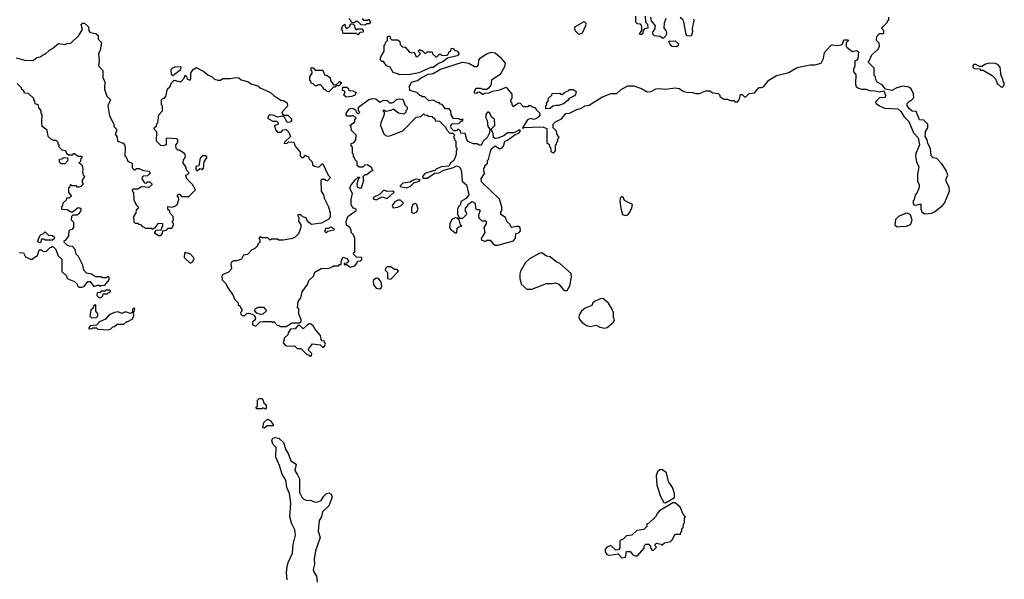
# Model space of a CAD drawing. Extents: x 1861455 to 2058065, y 200073 to 437907.
# Tile 475 of 574: x 1937215 to 1945310, y 382590 to 387195. Entities that reach past the tile are written whole.
import ezdxf

# ---------------------------------------------------------------- set-up
doc = ezdxf.new("R2010")
doc.units = 0

msp = doc.modelspace()

# ---------------------------------------------------------------- linework, layer by layer
at = {"layer": '0CON05XD'}
for points in [[(1940055, 387150), (1940021.7, 387151.7), (1939995, 387180), (1939975, 387180), (1939965, 387170), (1939941.7, 387171.7), (1939938.3, 387188.3), (1939920, 387205)], [(1940030, 387205), (1940041.7, 387191.7), (1940075, 387190), (1940085, 387200), (1940100, 387175), (1940088.3, 387161.7), (1940065, 387160), (1940055, 387150)], [(1940790, 386215), (1940790, 386205), (1940800, 386195), (1940800, 386145), (1940808.3, 386138.3), (1940810, 386125), (1940803, 386117), (1940802.5, 386085), (1940785, 386037.5), (1940757.5, 386015), (1940741.7, 385988.3), (1940680, 385985), (1940640, 385965), (1940625, 385950), (1940615, 385952.5), (1940545, 385930), (1940527.5, 385905), (1940530, 385890), (1940565, 385891.2), (1940628.3, 385931.7), (1940660, 385935), (1940702.3, 385957.7), (1940781.7, 385978.3), (1940805, 385992.5), (1940825, 385987.5), (1940836.4, 385976.4), (1940847.5, 385945), (1940852.5, 385865), (1940887.5, 385835), (1940907.5, 385755), (1940886.4, 385723.6), (1940841.7, 385698.3), (1940840, 385675), (1940821.7, 385658.3), (1940813, 385637), (1940813, 385593), (1940831.7, 385561.7), (1940858.3, 385561.7), (1940890, 385595), (1940888.3, 385608.3), (1940880, 385615), (1940880, 385645), (1940900, 385665), (1940903.3, 385676.7), (1940935, 385697.5), (1940960, 385685), (1940963, 385643), (1940973, 385633), (1940991.7, 385631.7), (1941000, 385625), (1940987.5, 385585), (1940990, 385565), (1941015, 385540), (1941045, 385540), (1941050, 385535), (1941050, 385515), (1941030, 385485), (1941040, 385445), (1941010, 385395), (1941011.7, 385381.7), (1941028.3, 385378.3), (1941035, 385370), (1941048.3, 385371.7), (1941055, 385380), (1941081.7, 385381.7), (1941103.6, 385353.6), (1941125, 385340), (1941145, 385340), (1941275, 385374.3), (1941292.4, 385397.6), (1941294.2, 385435.8), (1941318.8, 385441.2), (1941332.1, 385457.9), (1941328.8, 385485), (1941315, 385492.5), (1941297.7, 385492.3), (1941260, 385485), (1941250, 385495), (1941248.3, 385508.3), (1941220, 385535), (1941208.3, 385568.3), (1941171.7, 385591.7), (1941170, 385615), (1941180, 385625), (1941180, 385655), (1941158.3, 385718.3), (1941011.7, 385861.7), (1941010, 385885), (1941040, 385935), (1941030, 385945), (1941030, 385975), (1941038.3, 385981.7), (1941040, 385995), (1941060, 386015), (1941060, 386035), (1941070, 386045), (1941088.3, 386121.7), (1941097.5, 386135), (1941125, 386157.5), (1941163, 386133), (1941180.9, 386139.1), (1941192.5, 386155), (1941202.5, 386195), (1941226.6, 386203.4), (1941285, 386247.5), (1941320, 386265), (1941330, 386275), (1941330, 386285), (1941325, 386287.5), (1941276.7, 386263.3), (1941225, 386263.8), (1941195, 386238.8), (1941145, 386220), (1941125, 386217.5), (1941110, 386225), (1941106.4, 386256.4), (1941090, 386295), (1941120, 386325), (1941117.5, 386375), (1941093.6, 386393.6), (1941080, 386425), (1941063, 386437), (1941047.5, 386415), (1941047, 386387), (1941057.5, 386365), (1941062.5, 386315), (1941080, 386295), (1941077, 386263), (1941057.5, 386225), (1941025.6, 386194.4), (1941015, 386172.5), (1941005, 386163.3), (1940993.6, 386163.6), (1940975, 386172.5), (1940943, 386173), (1940901.7, 386191.7), (1940890, 386205), (1940878.3, 386258.3), (1940841.7, 386261.7), (1940838.3, 386278.3), (1940825, 386290), (1940815, 386290), (1940805, 386280), (1940785, 386280), (1940761.7, 386301.7), (1940760, 386325), (1940771.7, 386338.3), (1940825, 386340), (1940841.7, 386358.3), (1940860, 386365), (1940855, 386380), (1940848.3, 386371.7), (1940835, 386370), (1940825, 386380), (1940781.7, 386381.7), (1940763, 386413), (1940760, 386445), (1940745, 386460), (1940715, 386460), (1940688.3, 386498.3), (1940675, 386500), (1940665, 386510), (1940655, 386510), (1940615, 386532.5), (1940578.3, 386528.3), (1940545, 386560), (1940525, 386560), (1940518.3, 386568.3), (1940505, 386570), (1940480, 386595), (1940421.7, 386611.7), (1940420, 386645), (1940435, 386680), (1940485, 386693.3), (1940515, 386717.5), (1940573, 386747), (1940615, 386752.5), (1940673.6, 386786.4), (1940855, 386846.7), (1940907, 386837), (1940955, 386810), (1940975, 386810), (1940987, 386823), (1940988.3, 386861.7), (1941000.7, 386879.3), (1941052.5, 386915), (1941095, 386928.8), (1941125, 386922.5), (1941166.4, 386886.4), (1941207, 386837), (1941201.7, 386808.3), (1941166.4, 386743.6), (1941093.8, 386696.2), (1941087.5, 386655), (1941069.3, 386630.7), (1941055, 386620), (1941025, 386620), (1941005, 386630), (1940965, 386630), (1940950, 386605), (1940951.7, 386591.7), (1940975, 386590), (1940981.7, 386598.3), (1940995, 386600), (1941025, 386580), (1941035, 386590), (1941075, 386592.5), (1941103, 386607), (1941162.3, 386617.7), (1941215, 386640), (1941261.7, 386581.7), (1941260, 386545), (1941251.7, 386538.3), (1941250, 386525), (1941258.3, 386518.3), (1941260, 386495), (1941271.7, 386481.7), (1941315, 386510), (1941328.3, 386508.3), (1941355, 386480), (1941395, 386480), (1941401.7, 386488.3), (1941415, 386490), (1941421.7, 386481.7), (1941455, 386470), (1941460, 386455), (1941488.3, 386428.3), (1941490, 386405), (1941470, 386385), (1941445, 386372.5), (1941415, 386381.2), (1941388.9, 386371.1), (1941350, 386305), (1941355, 386300), (1941362.5, 386307.5), (1941495, 386313.3), (1941521.7, 386311.7), (1941548.3, 386298.3), (1941550, 386185), (1941568.3, 386168.3), (1941571.7, 386151.7), (1941580, 386145), (1941581.7, 386111.7), (1941591.7, 386101.7), (1941605, 386100), (1941620, 386115), (1941620, 386165), (1941628.3, 386171.7), (1941631.7, 386188.3), (1941640, 386195), (1941640, 386215), (1941650, 386225), (1941630, 386255), (1941628.3, 386278.3), (1941600, 386305), (1941600, 386335), (1941620, 386355), (1941670.5, 386379.5), (1941705, 386422.5), (1941735, 386426.7), (1941795, 386456.2), (1941825, 386463.3), (1941864.2, 386485.8), (1941897.5, 386492.5), (1942001.7, 386558.3), (1942075, 386587.5), (1942125, 386587.3), (1942160.9, 386619.1), (1942215, 386651.2), (1942265, 386650), (1942327.7, 386627.7), (1942375, 386600), (1942405.6, 386604.4), (1942445, 386626.2), (1942475, 386628.8), (1942525, 386622), (1942605, 386633.8), (1942637.3, 386627.3), (1942675, 386603.3), (1942699.3, 386599.3), (1942746.1, 386596.1), (1942775, 386587.5), (1942805, 386587.5), (1942827.5, 386597.5), (1942855, 386608.8), (1942889.3, 386609.3), (1942913, 386593), (1942958.3, 386588.3), (1942970, 386575), (1942971.7, 386561.7), (1943005, 386540), (1943035, 386540), (1943055, 386530), (1943085, 386530), (1943095, 386520), (1943115, 386520), (1943130, 386535), (1943141.7, 386578.3), (1943155, 386580), (1943175, 386560), (1943185, 386560), (1943213, 386587), (1943257, 386593), (1943295, 386637.5), (1943315, 386637.5), (1943333.6, 386646.4), (1943375, 386696.7), (1943437.5, 386735), (1943538.8, 386761.2), (1943595, 386797.1), (1943617.5, 386805), (1943715, 386823.3), (1943755, 386823.8), (1943805, 386837.5), (1943823.3, 386875), (1943831.2, 386925), (1943885, 386981.2), (1943895, 386988.8), (1943935, 386981.2), (1943965, 386987.5), (1943980, 386995), (1943991.7, 387028.3), (1944025, 387030), (1944030, 387025), (1944010, 387005), (1944010, 386975), (1944017, 386967), (1944063, 386933), (1944095, 386940), (1944111.7, 386931.7), (1944107, 386873), (1944095, 386860), (1944080, 386855), (1944080, 386815), (1944070, 386785), (1944070, 386765), (1944090, 386745), (1944087.5, 386665), (1944093.3, 386645), (1944105, 386633.3), (1944135, 386622.5), (1944175, 386622.5), (1944208.3, 386608.3), (1944235, 386612.5), (1944285, 386600), (1944318.3, 386608.3), (1944332.5, 386575), (1944330, 386555), (1944285, 386552), (1944251.7, 386518.3), (1944257.5, 386505), (1944284.3, 386485), (1944325, 386466.9), (1944435, 386462.5), (1944459.3, 386439.3), (1944487.5, 386395), (1944526.1, 386356.1), (1944563.3, 386265), (1944601.7, 386221.7), (1944612.5, 386165), (1944583.8, 386095), (1944581.2, 386075), (1944587.5, 386025), (1944607.5, 385985), (1944597.5, 385925), (1944597.5, 385865), (1944610, 385835), (1944610, 385815), (1944591.7, 385768.3), (1944578.3, 385751.7), (1944570, 385715), (1944560, 385705), (1944560, 385685), (1944565, 385670), (1944585, 385667.5), (1944625, 385680), (1944622.5, 385635), (1944632.5, 385615), (1944655, 385597.5), (1944715, 385603.3), (1944735, 385613.3), (1944803, 385667), (1944817.5, 385685), (1944858.8, 385785), (1944857.5, 385815), (1944833.3, 385865), (1944833.3, 385885), (1944846.7, 385915), (1944833.3, 385955), (1944797.7, 386007.7), (1944755, 386052.5), (1944725, 386057.5), (1944710, 386075), (1944703.8, 386135), (1944680, 386175), (1944677, 386207), (1944660, 386235), (1944662.5, 386275), (1944682.5, 386305), (1944680, 386335), (1944648.3, 386368.3), (1944611.7, 386371.7), (1944585, 386440), (1944553, 386443), (1944531.7, 386461.7), (1944510, 386485), (1944510, 386505), (1944535, 386530), (1944545, 386530), (1944567.5, 386555), (1944563.3, 386585), (1944543.3, 386625), (1944525, 386639.2), (1944475, 386648.6), (1944426.1, 386633.9), (1944385, 386611.2), (1944332.5, 386622.5), (1944305, 386657.5), (1944265, 386680), (1944253, 386703), (1944250, 386725), (1944240, 386735), (1944240, 386795), (1944190, 386845), (1944200, 386855), (1944220, 386905), (1944269.3, 386950.7), (1944282.5, 386975), (1944281.7, 387001.7), (1944260, 387025), (1944263, 387057), (1944285, 387080), (1944315, 387080), (1944320, 387085), (1944320, 387105), (1944300, 387125), (1944350, 387175), (1944350, 387185), (1944360, 387195), (1944360, 387215)], [(1942357.5, 387225), (1942360, 387175), (1942377, 387157), (1942380, 387125), (1942351.7, 387118.3), (1942340, 387105), (1942338.3, 387081.7), (1942325, 387070), (1942310, 387075), (1942330, 387105), (1942330, 387145), (1942318.3, 387158.3), (1942295, 387160), (1942280, 387175), (1942280, 387225)], [(1942505, 387040), (1942477, 387057), (1942433, 387063), (1942420, 387075), (1942420, 387095), (1942437, 387113), (1942442.5, 387145), (1942410, 387185), (1942403, 387217)], [(1942527.5, 387205), (1942512.5, 387165), (1942510, 387125), (1942527, 387107), (1942532.5, 387085), (1942527, 387063), (1942505, 387040)], [(1942755, 387200), (1942757.5, 387185), (1942742.5, 387125), (1942746.4, 387093.6), (1942735, 387060), (1942703, 387063), (1942693, 387073), (1942676.4, 387176.4), (1942667.5, 387195), (1942643.6, 387213.6)], [(1937185, 386880), (1937265, 386860), (1937327, 386863), (1937355, 386882.5), (1937381.7, 386888.3), (1937415, 386910), (1937425, 386910), (1937460, 386945), (1937485, 386957.5), (1937535, 387000), (1937585, 386990), (1937605, 387000), (1937635, 387002.5), (1937700, 387065), (1937730, 387115), (1937720, 387155), (1937730, 387165), (1937747, 387167), (1937780, 387135), (1937783, 387103), (1937795, 387090), (1937841.7, 387081.7), (1937860, 387065), (1937860, 387035), (1937887.5, 387007.5), (1937877.5, 386945), (1937862.5, 386915), (1937867.5, 386855), (1937862.5, 386815), (1937897, 386777), (1937897, 386717), (1937913.3, 386685), (1937913, 386623), (1937930, 386565), (1937960, 386535), (1937938.8, 386485), (1937952.5, 386405), (1937987.5, 386335), (1937990, 386315), (1938010, 386295), (1938010, 386275), (1938000, 386255), (1938017, 386227), (1938020, 386195), (1938065, 386177.5), (1938077.5, 386165), (1938082.5, 386145), (1938080, 386075), (1938090, 386065), (1938100, 386035), (1938118.3, 386021.7)], [(1939995, 387070), (1939985, 387080), (1939875, 387080), (1939870, 387105), (1939860, 387115), (1939871.7, 387148.3), (1939888.3, 387158.3), (1939890, 387135), (1939905, 387120), (1939928.3, 387141.7), (1939935, 387160), (1939955, 387160), (1939968.3, 387148.3), (1939970, 387125), (1939981.7, 387111.7), (1939995, 387120), (1940028.3, 387118.3), (1940040, 387105), (1940038.3, 387091.7), (1940011.7, 387088.3), (1939995, 387070)], [(1941815, 387072.5), (1941783, 387103), (1941780, 387135), (1941855, 387180), (1941870, 387165), (1941867, 387143), (1941840, 387085), (1941815, 387072.5)], [(1940335, 386740), (1940325, 386750), (1940285, 386760), (1940260, 386805), (1940230, 386815), (1940205, 386850), (1940191.7, 386851.7), (1940181.7, 386861.7), (1940180, 386885), (1940210, 386935), (1940210, 386985), (1940218.3, 386991.7), (1940221.7, 387008.3), (1940240, 387025), (1940240, 387055), (1940245, 387060), (1940258.3, 387058.3), (1940261.7, 387041.7), (1940275, 387030), (1940325, 387030), (1940340, 387015), (1940341.7, 386991.7), (1940361.7, 386971.7), (1940385, 386970), (1940418.3, 386928.3), (1940435, 386922.5), (1940458.3, 386928.3), (1940475, 386890), (1940488.3, 386891.7), (1940508.3, 386911.7), (1940508.3, 386918.3), (1940490, 386935), (1940505, 386950), (1940511.7, 386941.7), (1940525, 386940), (1940545, 386920), (1940555, 386920), (1940565, 386930), (1940605, 386930), (1940610, 386915), (1940635, 386890), (1940645, 386890), (1940665, 386910), (1940675, 386910), (1940685, 386900), (1940728.3, 386901.7), (1940740, 386915), (1940741.7, 386928.3), (1940758.3, 386941.7), (1940765, 386960), (1940778.3, 386958.3), (1940791.7, 386941.7), (1940808.3, 386938.3), (1940827, 386917), (1940811.7, 386898.3), (1940731.7, 386878.3), (1940695, 386847.5), (1940663, 386837), (1940615, 386802.5), (1940595, 386802.5), (1940495, 386757.5), (1940425, 386743.3), (1940335, 386740)], [(1942615, 386972.5), (1942580, 386975), (1942560, 386995), (1942551.7, 387018.3), (1942605, 387020), (1942630, 386995), (1942628.3, 386981.7), (1942615, 386972.5)], [(1938118.3, 386021.7), (1938140, 386015), (1938140, 385975), (1938155, 385960), (1938165, 385960), (1938175, 385970), (1938195, 385970), (1938233, 385953), (1938278.3, 385948.3), (1938288.3, 385931.7), (1938265, 385910), (1938231.7, 385908.3), (1938221.7, 385898.3), (1938220, 385885), (1938241.7, 385851.7), (1938255, 385850), (1938265, 385860), (1938285, 385860), (1938300, 385845), (1938300, 385835), (1938277, 385813), (1938215, 385820), (1938185, 385800), (1938145, 385800), (1938140, 385795), (1938141.7, 385781.7), (1938150, 385775), (1938153, 385713), (1938171.7, 385671.7), (1938190, 385655), (1938188.3, 385641.7), (1938171.7, 385628.3), (1938170, 385605), (1938150, 385575), (1938152.5, 385532.5), (1938165, 385520), (1938185, 385520), (1938191.7, 385511.7), (1938208.3, 385508.3), (1938221.7, 385491.7), (1938238.3, 385488.3), (1938245, 385480), (1938295, 385480), (1938305, 385470), (1938315, 385480), (1938328.3, 385481.7), (1938355, 385520), (1938388.3, 385518.3), (1938390, 385495), (1938380, 385485), (1938378.3, 385461.7), (1938335, 385460), (1938320, 385445), (1938355, 385420), (1938375, 385420), (1938390, 385435), (1938391.7, 385458.3), (1938418.3, 385461.7), (1938435, 385480), (1938465, 385480), (1938480, 385505), (1938478.3, 385518.3), (1938470, 385525), (1938470, 385535), (1938480, 385545), (1938477.5, 385575), (1938450, 385605), (1938448.3, 385618.3), (1938431.7, 385631.7), (1938431.7, 385658.3), (1938465, 385652.5), (1938485, 385656.7), (1938508.8, 385671.2), (1938522.5, 385715), (1938521.7, 385731.7), (1938510, 385745), (1938521.7, 385758.3), (1938528.3, 385758.3), (1938545, 385740), (1938605, 385740), (1938660, 385795), (1938635, 385840), (1938595, 385880), (1938580, 385905), (1938580, 385915), (1938595, 385920), (1938607.5, 385935), (1938590, 385955), (1938578.3, 385988.3), (1938560, 386015), (1938562.5, 386045), (1938573.3, 386056.7), (1938577.5, 386075), (1938570, 386095), (1938525, 386120), (1938515, 386120), (1938500, 386135), (1938498.3, 386161.7), (1938513.6, 386186.4), (1938513.8, 386205), (1938506.2, 386215), (1938425, 386220), (1938420, 386215), (1938420, 386165), (1938395, 386157.5), (1938375, 386160), (1938340, 386195), (1938341.7, 386271.7), (1938320, 386295), (1938320, 386305), (1938338.3, 386321.7), (1938341.7, 386338.3), (1938350, 386345), (1938358.3, 386411.7), (1938387.5, 386445), (1938390, 386485), (1938380, 386495), (1938380, 386535), (1938395, 386550), (1938405, 386550), (1938417, 386563), (1938430, 386625), (1938448.3, 386641.7), (1938462.5, 386675), (1938483.6, 386696.4), (1938533.9, 386683.9), (1938545, 386688), (1938567.5, 386715), (1938575, 386737.5), (1938587, 386727), (1938592.5, 386705), (1938615, 386697.5), (1938623, 386707), (1938622.5, 386755), (1938637, 386783), (1938665, 386802.5), (1938728.8, 386768.8), (1938761.7, 386741.7), (1938797.5, 386725), (1938816.4, 386706.4), (1938845, 386696.7), (1938865, 386697.5), (1938885, 386710), (1938945, 386710), (1938995, 386720), (1939017, 386717), (1939035, 386700), (1939087, 386687), (1939123, 386663), (1939171.7, 386651.7), (1939193, 386633), (1939277, 386597), (1939305, 386570), (1939363, 386533), (1939385, 386530), (1939415, 386510), (1939417, 386483), (1939375, 386440), (1939370, 386425), (1939385, 386410), (1939418.3, 386408.3), (1939448.3, 386378.3), (1939450, 386365), (1939438.3, 386351.7), (1939415, 386350), (1939391.7, 386391.7), (1939375, 386400), (1939335, 386392.5), (1939307.3, 386407.3), (1939275, 386411.4), (1939262, 386405), (1939251.2, 386385), (1939295, 386360), (1939325, 386360), (1939340, 386345), (1939338.3, 386331.7), (1939310, 386325), (1939318.3, 386288.3), (1939335, 386270), (1939365, 386270), (1939381.7, 386288.3), (1939405, 386290), (1939428.3, 386268.3), (1939440, 386235), (1939391.7, 386188.3), (1939390, 386175), (1939415, 386180), (1939425, 386190), (1939468.3, 386188.3), (1939480, 386155), (1939520, 386105), (1939520, 386075), (1939535, 386060), (1939548.3, 386061.7), (1939565, 386080), (1939571.7, 386071.7), (1939588.3, 386068.3), (1939591.7, 386051.7), (1939620, 386025), (1939621.7, 386001.7), (1939638.3, 385988.3), (1939675, 385980), (1939701.7, 386008.3), (1939708.3, 386008.3), (1939750, 385915), (1939770, 385895), (1939745, 385870), (1939731.7, 385871.7), (1939725, 385880), (1939695, 385880), (1939690, 385875), (1939693, 385783), (1939712.5, 385752.5), (1939717.5, 385725), (1939753.9, 385653.9), (1939766.7, 385605), (1939766.4, 385573.6), (1939756.4, 385553.6), (1939695, 385520), (1939615, 385510), (1939580, 385535), (1939570, 385565), (1939543, 385573), (1939525, 385590), (1939505, 385590), (1939500, 385585), (1939510, 385565), (1939508.3, 385538.3), (1939527, 385507), (1939527.5, 385485), (1939508.3, 385431.7), (1939480, 385405), (1939457, 385393), (1939385, 385380), (1939345, 385380), (1939335, 385390), (1939285, 385390), (1939275, 385380), (1939255, 385400), (1939205, 385400), (1939195, 385410), (1939180, 385395), (1939190, 385385), (1939190, 385365), (1939171.7, 385348.3), (1939170, 385335), (1939149.3, 385310.7), (1939121.7, 385298.3), (1939087, 385263), (1939054.2, 385255.8), (1939037, 385223), (1938999.3, 385210.7), (1938975, 385211.1), (1938958.1, 385201.9), (1938950.5, 385185), (1938956.1, 385143.9), (1938932.3, 385117.7), (1938882.5, 385095), (1938877.5, 385085), (1938880, 385055), (1938910, 385025), (1938923, 384993), (1938970, 384925), (1938980, 384895), (1939010, 384865), (1939011.7, 384851.7), (1939028.3, 384838.3), (1939031.7, 384821.7), (1939040, 384815), (1939040, 384795), (1939030, 384785), (1939031.7, 384771.7), (1939045, 384760), (1939065, 384760), (1939083, 384777), (1939095, 384780), (1939125, 384772.5), (1939145, 384760), (1939152.5, 384735), (1939150, 384725), (1939130, 384705), (1939130, 384685), (1939155, 384672.5), (1939191.7, 384708.3), (1939215, 384712.5), (1939285, 384710), (1939295, 384700), (1939305, 384710), (1939331.7, 384681.7), (1939348.3, 384678.3), (1939355, 384670), (1939405, 384670), (1939455, 384700), (1939515, 384700), (1939528.3, 384711.7), (1939530, 384725), (1939510, 384775), (1939510, 384815), (1939500, 384825), (1939503, 384877), (1939527.5, 384905), (1939537.5, 384955), (1939580, 385015), (1939591.7, 385048.3), (1939630, 385085), (1939641.7, 385118.3), (1939693, 385147), (1939755, 385150), (1939785, 385160), (1939795, 385170), (1939835, 385170), (1939845, 385180), (1939858.3, 385181.7), (1939860, 385215), (1939875, 385240), (1939905, 385230), (1939920, 385205), (1939905, 385190), (1939881.7, 385188.3), (1939881.7, 385181.7), (1939905, 385180), (1939925, 385160), (1939935, 385157.5), (1939970.7, 385169.3), (1939990, 385195), (1939991.7, 385208.3), (1940015, 385210), (1940028.3, 385221.7), (1940028.3, 385238.3), (1939985, 385240), (1939960, 385265), (1939961.7, 385278.3), (1939970, 385285), (1939970, 385395), (1939960, 385425), (1939940, 385445), (1939940, 385465), (1939930, 385485), (1939902.5, 385505), (1939897.5, 385535), (1939912.5, 385575), (1939980, 385625), (1939980, 385635), (1939960, 385645), (1939945, 385660), (1939940, 385675), (1939940, 385715), (1939951.2, 385765), (1939930, 385805), (1939938.3, 385831.7), (1939975, 385880), (1939995, 385900), (1940005, 385900), (1940010, 385895), (1939998.3, 385881.7), (1939986.7, 385845), (1939988.3, 385818.3), (1940005, 385810), (1940025, 385812.5), (1940043.3, 385875), (1940040, 385905), (1940055, 385920), (1940068.3, 385921.7), (1940101.7, 385948.3), (1940120, 385955), (1940111.7, 385961.7), (1940110, 385975), (1940075, 386000), (1940051.7, 385998.3), (1940035, 385980), (1940005, 385980), (1939990, 385995), (1939990, 386025), (1939971.7, 386041.7), (1939968.3, 386058.3), (1939960, 386065), (1939960, 386085), (1939950, 386095), (1939950, 386145), (1939940, 386155), (1939940, 386175), (1939958.3, 386181.7), (1939977, 386203), (1939980, 386245), (1939941.7, 386281.7), (1939940, 386315), (1939930, 386325), (1939970, 386355), (1939970, 386375), (1939980, 386385), (1939955, 386410), (1939945, 386400), (1939901.7, 386401.7), (1939900, 386425), (1939925, 386460), (1939945, 386467.5), (1939968.3, 386458.3), (1939978.3, 386448.3), (1939981.7, 386431.7), (1939998.3, 386421.7), (1940010, 386435), (1940000, 386445), (1940000, 386475), (1940085, 386538.8), (1940115, 386546.2), (1940143, 386543), (1940175, 386517.5), (1940208.3, 386531.7), (1940235, 386530), (1940255, 386510), (1940275, 386510), (1940290, 386515), (1940313, 386537), (1940335, 386542.5), (1940365, 386540), (1940380, 386495), (1940400, 386475), (1940400, 386455), (1940390, 386445), (1940390, 386435), (1940371.7, 386418.3), (1940330, 386425), (1940285, 386457.5), (1940265, 386447.5), (1940225, 386440), (1940215, 386450), (1940201.7, 386448.3), (1940210, 386435), (1940210, 386415), (1940183.3, 386345), (1940181.2, 386325), (1940207.5, 386255), (1940223, 386243), (1940245, 386236.7), (1940265, 386241.2), (1940365, 386281.2), (1940475, 386392.5), (1940511.7, 386398.3), (1940535, 386420), (1940541.7, 386411.7), (1940565, 386410), (1940575, 386400), (1940607, 386397), (1940628.3, 386378.3), (1940633, 386363), (1940665, 386360), (1940718.3, 386308.3), (1940720, 386295), (1940751.7, 386261.7), (1940775, 386260), (1940788.3, 386248.3), (1940780, 386225), (1940790, 386215)], [(1938475, 386732.5), (1938462.5, 386745), (1938460, 386785), (1938475, 386800), (1938493, 386807), (1938535, 386810), (1938540, 386805), (1938535, 386780), (1938475, 386732.5)], [(1939755, 386600), (1939743, 386603), (1939725, 386620), (1939715, 386620), (1939708.3, 386638.3), (1939688.3, 386658.3), (1939665, 386660), (1939658.3, 386651.7), (1939645, 386650), (1939628.3, 386668.3), (1939611.7, 386671.7), (1939608.3, 386688.3), (1939600, 386695), (1939600, 386725), (1939620, 386755), (1939618.3, 386768.3), (1939610, 386775), (1939611.7, 386798.3), (1939628.3, 386798.3), (1939645, 386780), (1939708.3, 386778.3), (1939721.7, 386741.7), (1939738.3, 386738.3), (1939768.3, 386718.3), (1939770, 386695), (1939795, 386660), (1939818.3, 386661.7), (1939843, 386687), (1939858.3, 386678.3), (1939858.3, 386671.7), (1939838.3, 386651.7), (1939815, 386650), (1939805, 386640), (1939795, 386640), (1939755, 386600)], [(1945295, 386640), (1945310, 386655), (1945310, 386675), (1945300, 386685), (1945297, 386707), (1945283, 386733), (1945276.2, 386805), (1945255.8, 386825.8), (1945235, 386833.8), (1945185, 386836.7), (1945155, 386830), (1945125, 386810), (1945105, 386810), (1945075, 386827.5), (1945060, 386825), (1945050, 386815), (1945050, 386805), (1945063, 386793), (1945105, 386790), (1945115, 386780), (1945135, 386780), (1945210, 386735), (1945238.3, 386708.3), (1945253.3, 386663.3), (1945265, 386660), (1945281.7, 386641.7), (1945295, 386640)], [(1937211.7, 385278.3), (1937247, 385277), (1937263.6, 385243.6), (1937303, 385223), (1937317, 385223), (1937333.3, 385236.7), (1937360, 385255), (1937375, 385300), (1937395, 385300), (1937405, 385290), (1937431.7, 385288.3), (1937465, 385320), (1937478.3, 385321.7), (1937485, 385330), (1937508.3, 385308.3), (1937531.7, 385251.7), (1937560, 385225), (1937561.7, 385121.7), (1937598.3, 385088.3), (1937601.7, 385071.7), (1937611.7, 385061.7), (1937665, 385040), (1937688.3, 385018.3), (1937690, 385005), (1937703, 384993), (1937725, 384992.5), (1937745, 385000), (1937775, 385040), (1937795, 385040), (1937825, 385000), (1937855, 385010), (1937865, 385010), (1937875, 385000), (1937883, 385007), (1937915, 385010), (1937950, 385055), (1937950, 385075), (1937945, 385077.5), (1937935, 385080), (1937925, 385070), (1937895, 385070), (1937885, 385077.5), (1937838.3, 385078.3), (1937805, 385100), (1937765, 385110), (1937743, 385133), (1937732.5, 385175), (1937697, 385247), (1937680, 385265), (1937670, 385305), (1937648.3, 385328.3), (1937625, 385330), (1937605, 385340), (1937580, 385365), (1937580, 385375), (1937595, 385380), (1937620, 385415), (1937621.7, 385458.3), (1937631.7, 385468.3), (1937648.3, 385471.7), (1937660, 385485), (1937660, 385525), (1937640, 385545), (1937643, 385577), (1937655, 385590), (1937685, 385590), (1937707, 385603), (1937720, 385625), (1937720, 385635), (1937710, 385645), (1937695, 385647.5), (1937648.3, 385611.7), (1937635, 385610), (1937605, 385630), (1937561.7, 385631.7), (1937560, 385655), (1937570, 385665), (1937571.7, 385688.3), (1937598.3, 385711.7), (1937601.7, 385728.3), (1937625, 385730), (1937640, 385745), (1937620, 385775), (1937620, 385815), (1937628.3, 385821.7), (1937631.7, 385838.3), (1937645, 385830), (1937675, 385830), (1937685, 385820), (1937705, 385820), (1937720, 385825), (1937740, 385845), (1937730, 385855), (1937730, 385875), (1937750, 385905), (1937740, 385915), (1937732.5, 385942.5), (1937737.5, 385965), (1937731.7, 385991.7), (1937715, 386010), (1937700, 386015), (1937718.3, 386031.7), (1937720, 386055), (1937730, 386065), (1937725, 386070), (1937695, 386070), (1937665, 386090), (1937655, 386090), (1937645, 386080), (1937615, 386080), (1937601.7, 386091.7), (1937600, 386105), (1937590, 386115), (1937565, 386120), (1937540, 386145), (1937540, 386165), (1937531.7, 386171.7), (1937530, 386185), (1937515, 386200), (1937495, 386200), (1937475, 386210), (1937450, 386235), (1937440, 386285), (1937400, 386315), (1937397, 386347), (1937400, 386415), (1937390, 386425), (1937390, 386445), (1937371.7, 386471.7), (1937368.3, 386488.3), (1937358.3, 386498.3), (1937341.7, 386501.7), (1937340, 386525), (1937330, 386535), (1937330, 386545), (1937288.3, 386588.3), (1937255, 386590), (1937248.3, 386608.3), (1937231.7, 386621.7), (1937230, 386635), (1937195, 386670)], [(1939898.3, 386558.3), (1939880, 386575), (1939890, 386605), (1939870, 386615), (1939871.7, 386638.3), (1939905, 386640), (1939918.3, 386628.3), (1939921.7, 386611.7), (1939955, 386610), (1939980, 386595), (1939970, 386575), (1939945, 386563.3), (1939898.3, 386558.3)], [(1941541.7, 386461.7), (1941540, 386485), (1941550, 386495), (1941550, 386515), (1941560, 386525), (1941561.7, 386548.3), (1941590, 386575), (1941591.7, 386588.3), (1941655, 386590), (1941661.7, 386581.7), (1941675, 386580), (1941693, 386597), (1941728.3, 386611.7), (1941735, 386620), (1941765, 386620), (1941790, 386605), (1941785, 386580), (1941775, 386567.5), (1941733.3, 386546.7), (1941725, 386533.3), (1941685, 386503.3), (1941645, 386487.5), (1941625, 386490), (1941597.5, 386482.5), (1941575, 386463.3), (1941541.7, 386461.7)], [(1938675, 385952.5), (1938695, 385970), (1938708.3, 385968.3), (1938715, 385960), (1938727, 385973), (1938730, 386025), (1938753, 386057), (1938753.3, 386065), (1938742.5, 386075), (1938714.1, 386075.9), (1938697.5, 386055), (1938688.3, 385991.7), (1938663.3, 385986.7), (1938662, 385962), (1938675, 385952.5)], [(1937585, 386010), (1937555, 386010), (1937543, 386023), (1937541.7, 386048.3), (1937565, 386050), (1937575, 386060), (1937608.3, 386058.3), (1937610, 386035), (1937585, 386010)], [(1940395, 385812.5), (1940425, 385822.5), (1940455, 385852.5), (1940500, 385865), (1940508.3, 385878.3), (1940475, 385882.5), (1940450, 385875), (1940425, 385857.5), (1940365, 385850), (1940341.7, 385828.3), (1940341.7, 385821.7), (1940395, 385812.5)], [(1940145, 385712.5), (1940195, 385736.2), (1940235, 385722.9), (1940292.5, 385775), (1940283, 385783), (1940235, 385781.2), (1940215, 385790), (1940205, 385788), (1940172.3, 385757.7), (1940127.5, 385735), (1940121.7, 385721.7), (1940145, 385712.5)], [(1940285, 385647.5), (1940325, 385652.5), (1940350, 385665), (1940370, 385685), (1940345, 385710), (1940325, 385710), (1940300, 385695), (1940277.5, 385665), (1940285, 385647.5)], [(1940455, 385602), (1940477.8, 385612.2), (1940490, 385635), (1940480.7, 385670.7), (1940465, 385682.5), (1940447, 385673), (1940436.4, 385643.6), (1940436.7, 385615), (1940444.2, 385604.2), (1940455, 385602)], [(1942195, 385582.5), (1942215, 385590), (1942227, 385603), (1942247, 385643), (1942252.5, 385675), (1942187, 385707), (1942177.5, 385735), (1942165, 385740), (1942152.5, 385725), (1942150, 385705), (1942156.2, 385645), (1942171.7, 385591.7), (1942195, 385582.5)], [(1944430.7, 385490.7), (1944455, 385493.3), (1944505, 385496.7), (1944539.5, 385510.5), (1944553.3, 385545), (1944539.3, 385589.3), (1944515, 385602.5), (1944495, 385600), (1944440, 385575), (1944415, 385550), (1944410, 385505), (1944430.7, 385490.7)], [(1940805, 385440), (1940810, 385445), (1940811.7, 385478.3), (1940825, 385490), (1940850, 385495), (1940840, 385505), (1940828.3, 385548.3), (1940811.7, 385561.7), (1940795, 385563.3), (1940768.3, 385551.7), (1940751.2, 385515), (1940747.5, 385485), (1940761.7, 385461.7), (1940777, 385457), (1940795, 385440), (1940805, 385440)], [(1937385, 385360), (1937371.7, 385361.7), (1937363.3, 385375), (1937380, 385415), (1937391.7, 385428.3), (1937408.3, 385431.7), (1937425, 385450), (1937451.7, 385421.7), (1937485, 385420), (1937500, 385405), (1937498.3, 385391.7), (1937485, 385380), (1937425, 385380), (1937415, 385390), (1937395, 385390), (1937385, 385360)], [(1939735, 385440), (1939720, 385455), (1939728.3, 385461.7), (1939731.7, 385478.3), (1939755, 385480), (1939775, 385490), (1939800, 385475), (1939798.3, 385461.7), (1939747.5, 385452.5), (1939735, 385440)], [(1938615, 385190), (1938640, 385205), (1938640, 385215), (1938650, 385225), (1938647.5, 385235), (1938620, 385265), (1938575, 385280), (1938570, 385275), (1938568.3, 385238.3), (1938615, 385190)], [(1941695, 384966.2), (1941715, 384967.5), (1941736.7, 385005), (1941752.5, 385075), (1941747.5, 385105), (1941655, 385187.5), (1941623.9, 385203.9), (1941575, 385242.5), (1941545, 385250), (1941506.7, 385276.7), (1941485, 385271.2), (1941405, 385226.7), (1941374.2, 385195.8), (1941333.3, 385125), (1941326.4, 385103.6), (1941326.2, 385065), (1941338.3, 385018.3), (1941385, 384976.7), (1941425, 384976.7), (1941545.8, 385024.2), (1941595, 385023.8), (1941619.2, 385030.8), (1941648.4, 385018.4), (1941685, 384972.5), (1941695, 384966.2)], [(1940265, 385060), (1940330, 385125), (1940318.3, 385138.3), (1940295, 385140), (1940265, 385160), (1940235, 385160), (1940221.7, 385148.3), (1940220, 385135), (1940240, 385115), (1940240, 385065), (1940265, 385060)], [(1940175, 384980), (1940188.8, 384991.2), (1940193.3, 385005), (1940186.7, 385035), (1940164.1, 385064.1), (1940145, 385068.8), (1940120, 385050), (1940123.8, 385013.8), (1940146.4, 384986.4), (1940175, 384980)], [(1937885, 384910), (1937898.3, 384921.7), (1937901.7, 384938.3), (1937935, 384940), (1937941.7, 384948.3), (1937955, 384950), (1937960, 384965), (1937955, 384970), (1937925, 384970), (1937915, 384960), (1937885, 384960), (1937875, 384950), (1937851.7, 384948.3), (1937850, 384925), (1937865, 384910), (1937885, 384910)], [(1942025, 384657.5), (1942045, 384661.2), (1942097.5, 384705), (1942106.2, 384725), (1942096.2, 384745), (1942097.3, 384782.7), (1942085, 384813.3), (1942055, 384863.3), (1942015, 384897.5), (1941995, 384900), (1941945, 384880), (1941926.4, 384863.6), (1941917.7, 384842.3), (1941865, 384822), (1941834, 384795), (1941814, 384765), (1941812, 384745), (1941821.2, 384725), (1941836.7, 384705), (1941875, 384678.8), (1941905, 384668.8), (1941955, 384682.5), (1941983.6, 384663.6), (1942025, 384657.5)], [(1937945, 384642.5), (1937965, 384650), (1937981.7, 384668.3), (1937995, 384670), (1938015, 384690), (1938071.7, 384688.3), (1938095, 384710), (1938105, 384710), (1938139.3, 384730.7), (1938152.5, 384755), (1938150, 384785), (1938157, 384793), (1938160, 384815), (1938155, 384820), (1938145, 384817.5), (1938140, 384785), (1938121.7, 384778.3), (1938095, 384787.5), (1938075, 384787.5), (1938055, 384777.5), (1938025, 384790), (1937995, 384786.7), (1937950, 384765), (1937920.7, 384729.3), (1937870.8, 384709.2), (1937845, 384680), (1937793.6, 384676.4), (1937780, 384655), (1937785, 384650), (1937807, 384653), (1937815, 384660), (1937845, 384660), (1937858.3, 384648.3), (1937945, 384642.5)], [(1937805, 384742.5), (1937845, 384743.3), (1937856.2, 384755), (1937856.7, 384775), (1937840, 384795), (1937840, 384845), (1937835, 384850), (1937821.7, 384838.3), (1937818.3, 384821.7), (1937800, 384805), (1937790, 384755), (1937805, 384742.5)], [(1939195, 384770), (1939165, 384780), (1939148.3, 384798.3), (1939150, 384815), (1939175, 384830), (1939218.3, 384828.3), (1939238.3, 384808.3), (1939240, 384795), (1939215, 384772.5), (1939195, 384770)], [(1939615, 384430), (1939617, 384447), (1939591.7, 384471.7), (1939590, 384485), (1939621.7, 384528.3), (1939685, 384520), (1939705, 384500), (1939715, 384500), (1939730, 384525), (1939718.3, 384548.3), (1939701.7, 384551.7), (1939692.5, 384562.5), (1939687.5, 384595), (1939640, 384650), (1939627.5, 384675), (1939605, 384692.5), (1939595, 384692.5), (1939580, 384685), (1939545, 384650), (1939518.3, 384678.3), (1939505, 384680), (1939478.3, 384651.7), (1939441.7, 384648.3), (1939421.7, 384618.3), (1939418.3, 384601.7), (1939393, 384577), (1939380, 384535), (1939400, 384515), (1939418.3, 384508.3), (1939475, 384510), (1939495, 384490), (1939525, 384490), (1939575, 384440), (1939588.3, 384438.3), (1939595, 384430), (1939615, 384430)], [(1939235, 383990), (1939215, 384000), (1939205, 383992.5), (1939161.7, 383991.7), (1939160, 384005), (1939170, 384015), (1939170, 384065), (1939183, 384077), (1939205, 384076.7), (1939215, 384070), (1939221.7, 384041.7), (1939240, 384025), (1939240, 383995), (1939235, 383990)], [(1939225, 383832.5), (1939212.5, 383835), (1939220.7, 383879.3), (1939253, 383907), (1939275, 383897.5), (1939300, 383865), (1939298.3, 383851.7), (1939248.3, 383851.7), (1939225, 383832.5)], [(1939413.5, 382585), (1939409.5, 382645), (1939415, 382692.5), (1939423.1, 382726.9), (1939457.9, 382805), (1939464.4, 382875), (1939481.7, 382951.7), (1939476.3, 382996.3), (1939451.8, 383045), (1939436.7, 383105), (1939444.1, 383214.1), (1939432.5, 383295), (1939411.4, 383345), (1939404, 383405), (1939372, 383455), (1939352, 383525), (1939320, 383595), (1939322.5, 383675), (1939295, 383702.5), (1939287, 383733), (1939295, 383750), (1939315, 383757.5), (1939345, 383750), (1939382.5, 383715), (1939402.5, 383655), (1939423.3, 383625), (1939443.3, 383565), (1939487, 383537), (1939476, 383485), (1939499.7, 383449.7), (1939515.5, 383415.5), (1939514.5, 383304.5), (1939534.4, 383265), (1939549.5, 383249.5), (1939575, 383237.9), (1939605, 383240), (1939643.9, 383223.9), (1939666.1, 383226.1), (1939692.8, 383237.2), (1939715, 383273.3), (1939735, 383293.3), (1939755, 383302.5), (1939775, 383290), (1939783.3, 383265), (1939755.3, 383194.7), (1939704.2, 383145), (1939696, 383105), (1939675.7, 383074.3), (1939670, 382985), (1939684.3, 382935), (1939645.6, 382825), (1939634.4, 382755), (1939639.2, 382715), (1939628.9, 382671.1), (1939631.8, 382651.8), (1939655.5, 382615.5), (1939661.1, 382565)], [(1942525, 383220), (1942598.3, 383261.7), (1942597.5, 383295), (1942582.5, 383345), (1942550, 383395), (1942532.5, 383465), (1942495, 383492.5), (1942478.3, 383491.7), (1942457.5, 383475), (1942446.7, 383445), (1942454.2, 383365), (1942482.3, 383272.3), (1942511.7, 383221.7), (1942525, 383220)], [(1942165, 382767.5), (1942195, 382772.5), (1942205, 382820), (1942235, 382820), (1942255, 382792.5), (1942275, 382782.5), (1942295, 382783.3), (1942350, 382845), (1942350, 382865), (1942361.7, 382878.3), (1942388.3, 382878.3), (1942400, 382865), (1942400, 382845), (1942415, 382830), (1942425, 382830), (1942450, 382855), (1942440, 382865), (1942440, 382875), (1942451.7, 382888.3), (1942485, 382880), (1942495, 382870), (1942515, 382890), (1942565, 382900), (1942580, 382915), (1942605, 382960), (1942648.3, 382961.7), (1942650, 382975), (1942660, 382985), (1942660, 383005), (1942670, 383015), (1942673, 383047), (1942680, 383055), (1942680, 383095), (1942690, 383105), (1942670, 383125), (1942645, 383182.5), (1942605, 383220), (1942585, 383220), (1942475, 383152.5), (1942457.5, 383135), (1942442.5, 383105), (1942385, 383050), (1942370, 383045), (1942370, 383025), (1942345, 383000), (1942288.3, 382991.7), (1942248.3, 382951.7), (1942203, 382947), (1942175, 382920), (1942160, 382915), (1942150, 382905), (1942150, 382845), (1942138.3, 382831.7), (1942115, 382830), (1942075, 382867.5), (1942042.5, 382855), (1942027.5, 382835), (1942027.5, 382815), (1942043, 382793), (1942065, 382787.5), (1942135, 382800), (1942165, 382767.5)]]:
    msp.add_lwpolyline(points, dxfattribs=at)

doc.saveas('drawing.dxf')
